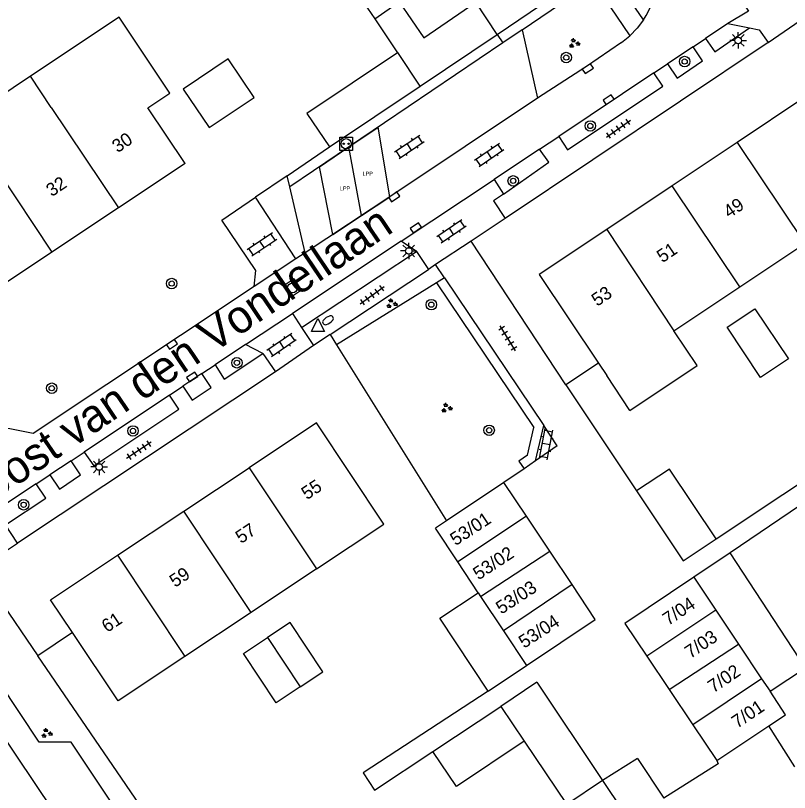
# Model space of a CAD drawing. Extents: x 137999 to 141000, y 397500 to 400501.
# Drawn here: x 138186 to 138244.9, y 399505.3 to 399564.5 of the extents above; entities that cross this region are included whole.
import ezdxf

# ---------------------------------------------------------------- set-up
doc = ezdxf.new("R2010")
doc.units = 0
for name, color, linetype in [('bp-grn-parkeervak', 7, 'Continuous'), ('gg-afsc-erfafscheiding', 7, 'Continuous'), ('gg-afsc-hekwerk', 7, 'Continuous'), ('gg-afsc-muur', 7, 'Continuous'), ('gg-anno-huisnummerreeks BGT', 7, 'Continuous'), ('gg-anno-openbare ruimte label', 7, 'Continuous'), ('gg-bbg-bijgebouw', 7, 'Continuous'), ('gg-bbg-gedigitaliseerde bebouwing', 7, 'Continuous'), ('gg-bbg-gedigitaliseerde bijgebouw', 7, 'Continuous'), ('gg-bbg-hoofdgebouw', 7, 'Continuous'), ('gg-bbg-luifel en loopbrug', 7, 'Continuous'), ('gg-bbg-tussenscheiding', 7, 'Continuous'), ('gg-knt-verharding', 7, 'Continuous'), ('gg-knt-verharding nz', 7, 'Continuous'), ('gt-grn-groengrens', 7, 'Continuous'), ('gt-symb-boom', 7, 'Continuous'), ('gt-symb-brandkraan', 7, 'Continuous'), ('gt-symb-groenvak', 7, 'Continuous'), ('gt-symb-klinker verharding', 7, 'Continuous'), ('gt-symb-kolk', 7, 'Continuous'), ('gt-symb-laadpunt elektrisch vervoer', 7, 'Continuous'), ('gt-symb-lichtmast', 7, 'Continuous'), ('gt-symb-rioolschacht', 7, 'Continuous'), ('gt-symb-tegel verharding', 7, 'Continuous'), ('gt-symb-waterafsluiter', 7, 'Continuous'), ('kenmerkpunt laadpunt parkeerplaats', 7, 'Continuous')]:
    doc.layers.add(name, color=color, linetype=linetype)

# ---------------------------------------------------------------- blocks, each defined once
blk = doc.blocks.new('gt0-BOOM')
at = {"layer": 'gt-symb-boom'}
for radius in [0.4, 0.2]:
    blk.add_circle((0, 0), radius, dxfattribs=at)
blk = doc.blocks.new('gt0-LMAST')
at = {"layer": 'gt-symb-lichtmast'}
for p, q in [((-0.005, 0.246), (-0.005, 0.621)), ((-0.182, 0.173), (-0.447, 0.438)), ((0.172, 0.173), (0.437, 0.438)), ((-0.255, -0.004), (-0.63, -0.004)), ((-0.182, -0.181), (-0.447, -0.446)), ((-0.005, -0.254), (-0.005, -0.629)), ((0.437, -0.446), (0.172, -0.181)), ((0.245, -0.004), (0.62, -0.004))]:
    blk.add_line(p, q, dxfattribs=at)
blk.add_circle((-0.005, -0.004), 0.25, dxfattribs=at)
blk = doc.blocks.new('gt0-KOLK')
at = {"layer": 'gt-symb-kolk'}
blk.add_lwpolyline([(0, 0), (0.375, 0), (0.375, 0.4), (-0.375, 0.4), (-0.375, 0), (0, 0)], dxfattribs=at)
blk = doc.blocks.new('gt0-GRVAK')
at = {"layer": 'gt-symb-groenvak'}
for p, q in [((-0.11, 0.189), (-0.228, 0.24)), ((-0.182, 0.153), (0.088, 0.153)), ((-0.091, 0.211), (-0.156, 0.322)), ((-0.047, 0.214), (-0.047, 0.393)), ((-0.004, 0.211), (0.061, 0.322)), ((0.015, 0.189), (0.133, 0.24)), ((0.262, -0.052), (0.197, 0.059)), ((0.305, -0.049), (0.305, 0.13)), ((0.349, -0.052), (0.414, 0.059)), ((-0.245, -0.228), (-0.363, -0.177)), ((-0.318, -0.264), (-0.047, -0.264)), ((-0.226, -0.206), (-0.291, -0.095)), ((-0.183, -0.203), (-0.183, -0.024)), ((-0.139, -0.206), (-0.074, -0.095)), ((-0.12, -0.228), (-0.002, -0.177)), ((0.243, -0.074), (0.125, -0.023)), ((0.17, -0.11), (0.441, -0.11)), ((0.368, -0.074), (0.486, -0.023))]:
    blk.add_line(p, q, dxfattribs=at)
blk = doc.blocks.new('gt0-KL1')
at = {"layer": 'gt-symb-klinker verharding'}
for p, q in [((-1.15, 0.3), (1.15, 0.3)), ((-1, -0.3), (-1, 0.3)), ((-0.5, 0.3), (-0.5, 0.45)), ((0, -0.3), (0, 0.3)), ((0.5, 0.3), (0.5, 0.45)), ((1, -0.3), (1, 0.3)), ((-1.15, -0.3), (1.15, -0.3)), ((-0.5, -0.45), (-0.5, -0.3)), ((0.5, -0.45), (0.5, -0.3))]:
    blk.add_line(p, q, dxfattribs=at)
blk = doc.blocks.new('gt0-LEV')
at = {"layer": 'gt-symb-laadpunt elektrisch vervoer'}
blk.add_lwpolyline([(-0.486, 0.501), (0.486, 0.501), (0.486, -0.499), (-0.486, -0.499)], close=True, dxfattribs=at)
for centre, radius in [((0, 0), 0.393), ((-0.186, 0), 0.0566), ((0.186, 0), 0.0566)]:
    blk.add_circle(centre, radius, dxfattribs=at)
blk = doc.blocks.new('gt0-TEG1')
at = {"layer": 'gt-symb-tegel verharding'}
for p, q in [((-1.125, 0), (1.125, 0)), ((-0.9, -0.25), (-0.9, 0.25)), ((-0.45, -0.25), (-0.45, 0.25)), ((0, -0.25), (0, 0.25)), ((0.45, -0.25), (0.45, 0.25)), ((0.9, -0.25), (0.9, 0.25))]:
    blk.add_line(p, q, dxfattribs=at)
blk = doc.blocks.new('gt0-WAFSL')
at = {"layer": 'gt-symb-waterafsluiter'}
for p, q in [((-0.5, -0.333), (0, 0.667)), ((0, 0.667), (0.5, -0.333)), ((0.5, -0.333), (-0.5, -0.333))]:
    blk.add_line(p, q, dxfattribs=at)
blk = doc.blocks.new('gt0-BR')
at = {"layer": 'gt-symb-brandkraan'}
for centre, radius, start, end in [((-0.244, 0), 0.206, 107.56694, 252.43307), ((0.599, -2.664), 3, 106.89205, 107.56694), ((0, -0.691), 0.938, 73.10799, 106.89205), ((-0.599, -2.664), 3, 72.43309, 73.10799), ((0.244, 0), 0.206, 287.56695, 72.43309), ((0.599, 2.664), 3, 252.43307, 253.10797), ((0, 0.691), 0.938, 253.10797, 286.89206), ((-0.599, 2.664), 3, 286.89206, 287.56695)]:
    blk.add_arc(centre, radius, start, end, dxfattribs=at)
blk = doc.blocks.new('gt0-RS')
at = {"layer": 'gt-symb-rioolschacht'}
blk.add_lwpolyline([(-0.5, -0.5), (0.5, -0.5), (0.5, 0.5), (-0.5, 0.5)], close=True, dxfattribs=at)
blk.add_circle((0, 0), 0.375, dxfattribs=at)

msp = doc.modelspace()

# ---------------------------------------------------------------- linework, layer by layer
at = {"layer": 'bp-grn-parkeervak'}
for p, q in [((138211.39, 399554.5), (138213.618, 399556.007)), ((138209.162, 399552.992), (138211.39, 399554.5)), ((138212.339, 399549.273), (138211.39, 399554.5)), ((138210.172, 399547.838), (138209.162, 399552.992)), ((138210.172, 399547.838), (138212.339, 399549.273))]:
    msp.add_line(p, q, dxfattribs=at)
msp.add_lwpolyline([(138212.339, 399549.273), (138214.506, 399550.708), (138213.618, 399556.007)], dxfattribs=at)
at = {"layer": 'gg-afsc-erfafscheiding'}
for p, q in [((138222.693, 399563.071), (138229.549, 399567.742)), ((138222.693, 399563.071), (138223.122, 399562.436)), ((138206.692, 399552.307), (138209.91, 399554.5)), ((138206.692, 399552.307), (138204.283, 399550.664)), ((138209.957, 399540.21), (138210.456, 399539.41)), ((138210.456, 399539.41), (138218.813, 399526.01)), ((138245.339, 399507.27), (138243.371, 399510.396))]:
    msp.add_line(p, q, dxfattribs=at)
for points in [[(138239.347, 399524.638), (138249.509, 399531.391), (138250.431, 399531.137), (138250.263, 399530.258), (138240.418, 399523.565)], [(138221.995, 399513.035), (138212.47, 399506.812), (138213.339, 399505.502), (138217.782, 399508.446)]]:
    msp.add_lwpolyline(points, dxfattribs=at)
at = {"layer": 'gg-afsc-hekwerk'}
for p in [(138190.345, 399517.496), (138196.5, 399502.87)]:
    msp.add_line(p, (138187.698, 399515.738), dxfattribs=at)
at = {"layer": 'gg-afsc-muur'}
for p, q in [((138230.394, 399538.018), (138227.915, 399536.364)), ((138227.915, 399536.364), (138233.299, 399528.295))]:
    msp.add_line(p, q, dxfattribs=at)
at = {"layer": 'gg-bbg-bijgebouw'}
for p, q in [((138209.91, 399554.5), (138216.83, 399559.14)), ((138223.196, 399528.928), (138218.813, 399526.01)), ((138224.903, 399526.37), (138223.196, 399528.928)), ((138226.686, 399523.699), (138224.903, 399526.37)), ((138218.813, 399526.01), (138217.985, 399525.459)), ((138228.383, 399521.155), (138226.686, 399523.699)), ((138240.418, 399523.565), (138237.666, 399521.72)), ((138234.068, 399515.696), (138235.768, 399513.159)), ((138221.995, 399513.035), (138224.903, 399514.984)), ((138225.698, 399513.718), (138222.963, 399511.878)), ((138225.698, 399513.718), (138230.705, 399506.24)), ((138235.768, 399513.159), (138237.576, 399510.463)), ((138222.963, 399511.878), (138224.74, 399509.229)), ((138237.576, 399510.463), (138239.394, 399507.75)), ((138239.394, 399507.75), (138243.371, 399510.396)), ((138224.74, 399509.229), (138227.98, 399504.4)), ((138230.705, 399506.24), (138227.98, 399504.4))]:
    msp.add_line(p, q, dxfattribs=at)
for points in [[(138215.099, 399561.676), (138208.2, 399557.05), (138209.91, 399554.5)], [(138216.83, 399559.14), (138215.12, 399561.69), (138215.099, 399561.676)], [(138239.347, 399524.638), (138235.794, 399529.961), (138233.299, 399528.295)], [(138233.299, 399528.295), (138236.852, 399522.972), (138239.347, 399524.638)], [(138243.478, 399513.037), (138246.149, 399514.827), (138240.418, 399523.565)], [(138237.666, 399521.72), (138232.398, 399518.188), (138234.068, 399515.696)], [(138224.903, 399514.984), (138230.153, 399518.503), (138228.383, 399521.155)], [(138243.371, 399510.396), (138244.627, 399511.232), (138243.478, 399513.037)]]:
    msp.add_lwpolyline(points, dxfattribs=at)
at = {"layer": 'gg-bbg-gedigitaliseerde bebouwing'}
msp.add_line((138193.911, 399564.389), (138187.15, 399559.88), dxfattribs=at)
for points in [[(138187.15, 399559.88), (138184.478, 399558.107), (138182.031, 399561.795), (138179.653, 399560.217)], [(138232.792, 399534.425), (138237.909, 399537.84), (138236.137, 399540.495)]]:
    msp.add_lwpolyline(points, dxfattribs=at)
at = {"layer": 'gg-bbg-gedigitaliseerde bijgebouw'}
for p, q in [((138219.687, 399522.881), (138217.985, 399525.459)), ((138221.235, 399520.538), (138219.687, 399522.881))]:
    msp.add_line(p, q, dxfattribs=at)
for points in [[(138240.188, 399540.779), (138242.292, 399542.174), (138244.864, 399538.35), (138242.737, 399536.938), (138240.188, 399540.779)], [(138221.995, 399513.035), (138218.306, 399518.595), (138221.235, 399520.538)], [(138207.69, 399513.375), (138209.414, 399514.519), (138206.917, 399518.281), (138205.197, 399517.139)], [(138207.69, 399513.375), (138205.851, 399512.155), (138203.355, 399515.917), (138205.197, 399517.139)]]:
    msp.add_lwpolyline(points, dxfattribs=at)
at = {"layer": 'gg-bbg-hoofdgebouw'}
for p, q in [((138211.19, 399567.45), (138213.36, 399564.27)), ((138240.947, 399554.847), (138235.995, 399551.539)), ((138198.93, 399553.24), (138193.844, 399549.848)), ((138235.995, 399551.539), (138231.021, 399548.215)), ((138193.844, 399549.848), (138188.779, 399546.471)), ((138241.165, 399543.85), (138246.093, 399547.139)), ((138188.779, 399546.471), (138183.836, 399543.175)), ((138236.137, 399540.495), (138241.165, 399543.85)), ((138230.394, 399538.018), (138231.02, 399537.08)), ((138232.792, 399534.425), (138231.02, 399537.08)), ((138198.828, 399526.754), (138203.806, 399530.063)), ((138193.762, 399523.386), (138198.828, 399526.754)), ((138208.928, 399522.36), (138203.94, 399519.038)), ((138203.94, 399519.038), (138198.889, 399515.675))]:
    msp.add_line(p, q, dxfattribs=at)
for points in [[(138213.36, 399564.27), (138215.22, 399565.55), (138217.091, 399562.81), (138221.052, 399565.518)], [(138198.93, 399553.24), (138196.09, 399557.488), (138197.767, 399558.607), (138193.911, 399564.389)], [(138246.093, 399547.139), (138251.25, 399550.58), (138246.1, 399558.29), (138240.947, 399554.847)], [(138231.021, 399548.215), (138225.88, 399544.78), (138230.394, 399538.018)], [(138208.928, 399522.36), (138214.05, 399525.77), (138208.93, 399533.47), (138203.806, 399530.063)], [(138190.345, 399517.496), (138188.67, 399520.001), (138193.762, 399523.386)], [(138198.889, 399515.675), (138193.82, 399512.3), (138190.345, 399517.496)]]:
    msp.add_lwpolyline(points, dxfattribs=at)
at = {"layer": 'gg-bbg-luifel en loopbrug'}
for p, q in [((138222.693, 399563.071), (138221.052, 399565.518)), ((138213.36, 399564.27), (138215.099, 399561.676)), ((138216.83, 399559.14), (138222.693, 399563.071)), ((138217.782, 399508.446), (138222.963, 399511.878)), ((138230.705, 399506.24), (138234.082, 399501.196))]:
    msp.add_line(p, q, dxfattribs=at)
for points in [[(138198.777, 399558.906), (138200.742, 399555.976), (138204.169, 399558.274), (138202.204, 399561.204), (138198.777, 399558.906)], [(138224.74, 399509.229), (138219.579, 399505.767), (138217.782, 399508.446)]]:
    msp.add_lwpolyline(points, dxfattribs=at)
at = {"layer": 'gg-bbg-tussenscheiding'}
for p, q in [((138188.734, 399557.505), (138187.15, 399559.88)), ((138188.734, 399557.505), (138193.844, 399549.848)), ((138240.947, 399554.847), (138246.093, 399547.139)), ((138183.686, 399554.139), (138188.779, 399546.471)), ((138241.165, 399543.85), (138235.995, 399551.539)), ((138231.021, 399548.215), (138236.137, 399540.495)), ((138203.806, 399530.063), (138208.928, 399522.36)), ((138203.94, 399519.038), (138198.828, 399526.754)), ((138224.903, 399526.37), (138219.687, 399522.881)), ((138193.762, 399523.386), (138198.889, 399515.675)), ((138221.42, 399520.258), (138226.686, 399523.699)), ((138237.666, 399521.72), (138239.324, 399519.221)), ((138228.383, 399521.155), (138223.152, 399517.635)), ((138221.235, 399520.538), (138221.42, 399520.258)), ((138221.42, 399520.258), (138223.152, 399517.635)), ((138239.324, 399519.221), (138234.068, 399515.696)), ((138239.324, 399519.221), (138241.049, 399516.622)), ((138223.152, 399517.635), (138224.903, 399514.984)), ((138205.197, 399517.139), (138207.69, 399513.375)), ((138235.768, 399513.159), (138241.049, 399516.622)), ((138241.049, 399516.622), (138242.809, 399513.97)), ((138242.809, 399513.97), (138237.576, 399510.463)), ((138242.809, 399513.97), (138243.478, 399513.037))]:
    msp.add_line(p, q, dxfattribs=at)
at = {"layer": 'gg-knt-verharding'}
for p, q in [((138233.819, 399564.175), (138230.937, 399568.417)), ((138229.983, 399567.103), (138232.788, 399562.969)), ((138240.249, 399563.896), (138238.534, 399562.759)), ((138240.249, 399563.896), (138241.892, 399563.568)), ((138224.572, 399563.417), (138223.122, 399562.436)), ((138224.572, 399563.417), (138225.749, 399558.212)), ((138223.122, 399562.436), (138206.889, 399551.455)), ((138243.316, 399562.444), (138223.296, 399549.051)), ((138232.142, 399562.461), (138232.788, 399562.969)), ((138237.6, 399562.133), (138238.534, 399562.759)), ((138237.6, 399562.133), (138235.642, 399560.836)), ((138234.606, 399560.151), (138235.642, 399560.836)), ((138234.606, 399560.151), (138227.363, 399555.29)), ((138225.911, 399554.34), (138227.363, 399555.29)), ((138225.911, 399554.34), (138222.456, 399552.026)), ((138206.889, 399551.455), (138206.692, 399552.307)), ((138222.456, 399552.026), (138223.169, 399550.909)), ((138208.05, 399546.433), (138206.889, 399551.455)), ((138207.341, 399545.962), (138204.283, 399550.664)), ((138223.296, 399549.051), (138220.693, 399547.326)), ((138215.384, 399547.33), (138207.104, 399541.809)), ((138216.536, 399546.535), (138215.384, 399547.33)), ((138220.693, 399547.326), (138217.985, 399545.531)), ((138227.915, 399536.364), (138220.693, 399547.326)), ((138207.795, 399540.748), (138216.536, 399546.535)), ((138216.536, 399546.535), (138217.44, 399545.17)), ((138207.341, 399545.962), (138204.182, 399543.86)), ((138208.05, 399546.433), (138207.341, 399545.962)), ((138217.985, 399545.531), (138217.44, 399545.17)), ((138218.66, 399544.526), (138217.985, 399545.531)), ((138209.957, 399540.21), (138217.44, 399545.17)), ((138218.66, 399544.526), (138226.222, 399533.276)), ((138207.104, 399541.809), (138207.795, 399540.748)), ((138207.795, 399540.748), (138208.686, 399539.368)), ((138209.957, 399540.21), (138208.686, 399539.368)), ((138203.525, 399539.445), (138201.21, 399537.903)), ((138204.828, 399538.766), (138203.525, 399539.445)), ((138208.686, 399539.368), (138205.813, 399537.37)), ((138204.828, 399538.766), (138205.813, 399537.37)), ((138200.195, 399537.231), (138201.21, 399537.903)), ((138205.813, 399537.37), (138186.159, 399524.319)), ((138200.195, 399537.231), (138198.736, 399536.265)), ((138197.729, 399535.591), (138198.736, 399536.265)), ((138197.729, 399535.591), (138191.24, 399531.257)), ((138225.604, 399530.594), (138226.222, 399533.276)), ((138227.256, 399531.737), (138226.222, 399533.276)), ((138227.256, 399531.737), (138225.604, 399530.594)), ((138190.238, 399530.58), (138191.24, 399531.257)), ((138190.238, 399530.58), (138188.61, 399529.509)), ((138225.604, 399530.594), (138224.728, 399529.988)), ((138224.728, 399529.988), (138223.196, 399528.928)), ((138187.59, 399528.829), (138188.61, 399529.509)), ((138187.59, 399528.829), (138184.525, 399526.821)), ((138186.159, 399524.319), (138185.259, 399525.698)), ((138183.201, 399522.332), (138186.159, 399524.319)), ((138180.266, 399516.72), (138191.528, 399500)), ((138233.372, 399507.9), (138230.705, 399506.24)), ((138233.372, 399507.9), (138235.373, 399504.891))]:
    msp.add_line(p, q, dxfattribs=at)
for points in [[(138243.316, 399562.444), (138245.76, 399564.12), (138245.67, 399564.28)], [(138233.819, 399564.175), (138233.343, 399563.539), (138232.788, 399562.969)], [(138238.534, 399562.759), (138239.243, 399561.74), (138241.892, 399563.568)], [(138241.892, 399563.568), (138242.631, 399563.413), (138243.316, 399562.444)], [(138232.142, 399562.461), (138229.471, 399560.626), (138225.749, 399558.212)], [(138235.642, 399560.836), (138236.373, 399559.736), (138238.315, 399561.055), (138237.6, 399562.133)], [(138227.363, 399555.29), (138228.036, 399554.284), (138235.291, 399559.136), (138234.606, 399560.151)], [(138223.169, 399550.909), (138226.615, 399553.337), (138225.911, 399554.34)], [(138204.182, 399543.86), (138204.306, 399545.085), (138201.725, 399548.911), (138204.283, 399550.664)], [(138223.169, 399550.909), (138222.397, 399550.392), (138223.296, 399549.051)], [(138204.182, 399543.86), (138187.36, 399532.67), (138183.5, 399533.43), (138183.122, 399533.178)], [(138201.21, 399537.903), (138201.893, 399536.802), (138204.828, 399538.766)], [(138198.736, 399536.265), (138199.468, 399535.212), (138200.901, 399536.166), (138200.195, 399537.231)], [(138191.24, 399531.257), (138191.983, 399530.206), (138198.441, 399534.521), (138197.729, 399535.591)], [(138188.61, 399529.509), (138189.349, 399528.426), (138190.955, 399529.519), (138190.238, 399530.58)], [(138185.259, 399525.698), (138188.323, 399527.743), (138187.59, 399528.829)], [(138239.394, 399507.75), (138239.508, 399507.499), (138235.373, 399504.891)]]:
    msp.add_lwpolyline(points, dxfattribs=at)
msp.add_arc((138228.682, 399567.525), 6.133, 326.88809, 22.98567, dxfattribs=at)
at = {"layer": 'gg-knt-verharding nz'}
for p, q in [((138215.384, 399547.33), (138222.456, 399552.026)), ((138203.525, 399539.445), (138207.104, 399541.809))]:
    msp.add_line(p, q, dxfattribs=at)
for points in [[(138239.081, 399568.953), (138241.825, 399564.848), (138240.249, 399563.896)], [(138225.749, 399558.212), (138214.737, 399550.861), (138208.05, 399546.433)]]:
    msp.add_lwpolyline(points, dxfattribs=at)
at = {"layer": 'gt-grn-groengrens'}
for p, q in [((138224.572, 399563.417), (138229.983, 399567.103)), ((138218.066, 399544.155), (138210.456, 399539.41)), ((138218.66, 399544.526), (138218.066, 399544.155)), ((138218.066, 399544.155), (138225.472, 399533.137)), ((138224.983, 399531.015), (138225.472, 399533.137)), ((138183.201, 399522.332), (138187.698, 399515.738))]:
    msp.add_line(p, q, dxfattribs=at)
for points in [[(138224.983, 399531.015), (138224.33, 399530.564), (138224.728, 399529.988)], [(138202.63, 399490.569), (138190.236, 399509.142), (138187.821, 399509.158), (138183.292, 399515.945), (138183.916, 399518.613), (138180.47, 399523.775)]]:
    msp.add_lwpolyline(points, dxfattribs=at)

# ---------------------------------------------------------------- block references
at = {"layer": 'gt-symb-boom'}
for p in [(138227.941, 399561.307), (138236.954, 399561.004), (138229.771, 399556.098), (138223.902, 399551.915), (138217.668, 399542.483), (138202.867, 399538.056), (138194.953, 399532.864), (138222.068, 399532.913), (138186.63, 399527.238)]:
    msp.add_blockref('gt0-BOOM', p, dxfattribs=at)
for p, rotation in [((138197.901, 399544.089), 18.851835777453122), ((138188.766, 399536.116), 18.851835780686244)]:
    msp.add_blockref('gt0-BOOM', p, dxfattribs=dict(at, rotation=rotation))
at = {"layer": 'gt-symb-brandkraan', "rotation": -146.0079602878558}
msp.add_blockref('gt0-BR', (138209.801, 399541.294), dxfattribs=at)
at = {"layer": 'gt-symb-groenvak'}
for p in [(138228.542, 399562.39), (138214.639, 399542.56), (138218.823, 399534.609), (138188.372, 399509.832)]:
    msp.add_blockref('gt0-GRVAK', p, dxfattribs=at)
at = {"layer": 'gt-symb-klinker verharding'}
for p, rotation in [((138215.995, 399554.51), 33.83302869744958), ((138222.077, 399553.898), 34.532124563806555), ((138219.196, 399548.06), -145.75398865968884), ((138204.779, 399547.08), 33.83302869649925), ((138206.27, 399539.401), -145.80135639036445), ((138226.415, 399531.851), 78.99333582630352)]:
    msp.add_blockref('gt0-KL1', p, dxfattribs=dict(at, rotation=rotation))
at = {"layer": 'gt-symb-kolk'}
for p, rotation in [((138229.471, 399560.626), -145.50186820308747), ((138231.278, 399557.931), 33.70595654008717), ((138214.737, 399550.861), -146.2741212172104), ((138216.602, 399548.166), 34.48490803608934), ((138198.033, 399539.29), 33.658271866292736), ((138199.567, 399536.811), 33.785427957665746)]:
    msp.add_blockref('gt0-KOLK', p, dxfattribs=dict(at, rotation=rotation))
at = {"layer": 'gt-symb-laadpunt elektrisch vervoer'}
msp.add_blockref('gt0-LEV', (138211.185, 399554.737), dxfattribs=at)
at = {"layer": 'gt-symb-lichtmast'}
for p in [(138241.037, 399562.617), (138215.95, 399546.578), (138192.382, 399530.121)]:
    msp.add_blockref('gt0-LMAST', p, dxfattribs=at)
at = {"layer": 'gt-symb-rioolschacht', "rotation": 33.65827186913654}
msp.add_blockref('gt0-RS', (138207.092, 399543.757), dxfattribs=at)
at = {"layer": 'gt-symb-tegel verharding'}
for p, rotation in [((138231.908, 399555.894), 35.51769786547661), ((138213.173, 399543.202), 35.88411316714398), ((138223.493, 399539.911), 121.5924915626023), ((138195.407, 399531.394), -146.5005999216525)]:
    msp.add_blockref('gt0-TEG1', p, dxfattribs=dict(at, rotation=rotation))
at = {"layer": 'gt-symb-waterafsluiter'}
msp.add_blockref('gt0-WAFSL', (138209.035, 399540.773), dxfattribs=at)

# ---------------------------------------------------------------- texts
at = {"layer": 'gg-anno-huisnummerreeks BGT'}
for s, rotation, p in [('30', 33.7, (138193.784, 399554.015)), ('32', 33.7, (138188.766, 399550.669)), ('49', 33.7, (138240.338, 399549.03)), ('51', 33.8, (138235.258, 399545.633)), ('53', 33.8, (138230.289, 399542.313)), ('55', 33.6, (138208.197, 399527.579)), ('53/01', 33.2, (138219.513, 399524.084)), ('57', 33.6, (138203.18, 399524.244)), ('53/02', 33.2, (138221.258, 399521.469)), ('59', 33.6, (138198.154, 399520.903)), ('53/03', 33.2, (138222.998, 399518.862)), ('7/04', 33.8, (138235.704, 399517.998)), ('61', 33.6, (138192.987, 399517.467)), ('53/04', 33.2, (138224.732, 399516.264)), ('7/03', 33.8, (138237.389, 399515.484)), ('7/02', 33.8, (138239.143, 399512.867)), ('7/01', 33.8, (138240.956, 399510.163))]:
    msp.add_text(s, height=1, rotation=rotation, dxfattribs=at).set_placement(p)
at = {"layer": 'gg-anno-openbare ruimte label'}
msp.add_text('Joost van den Vondellaan', height=2.5, rotation=34, dxfattribs=at).set_placement((138183.005, 399526.584))
at = {"layer": 'kenmerkpunt laadpunt parkeerplaats'}
for p in [(138212.434, 399552.312), (138210.705, 399551.19)]:
    msp.add_text('LPP', height=0.3, dxfattribs=at).set_placement(p)

doc.saveas('drawing.dxf')
